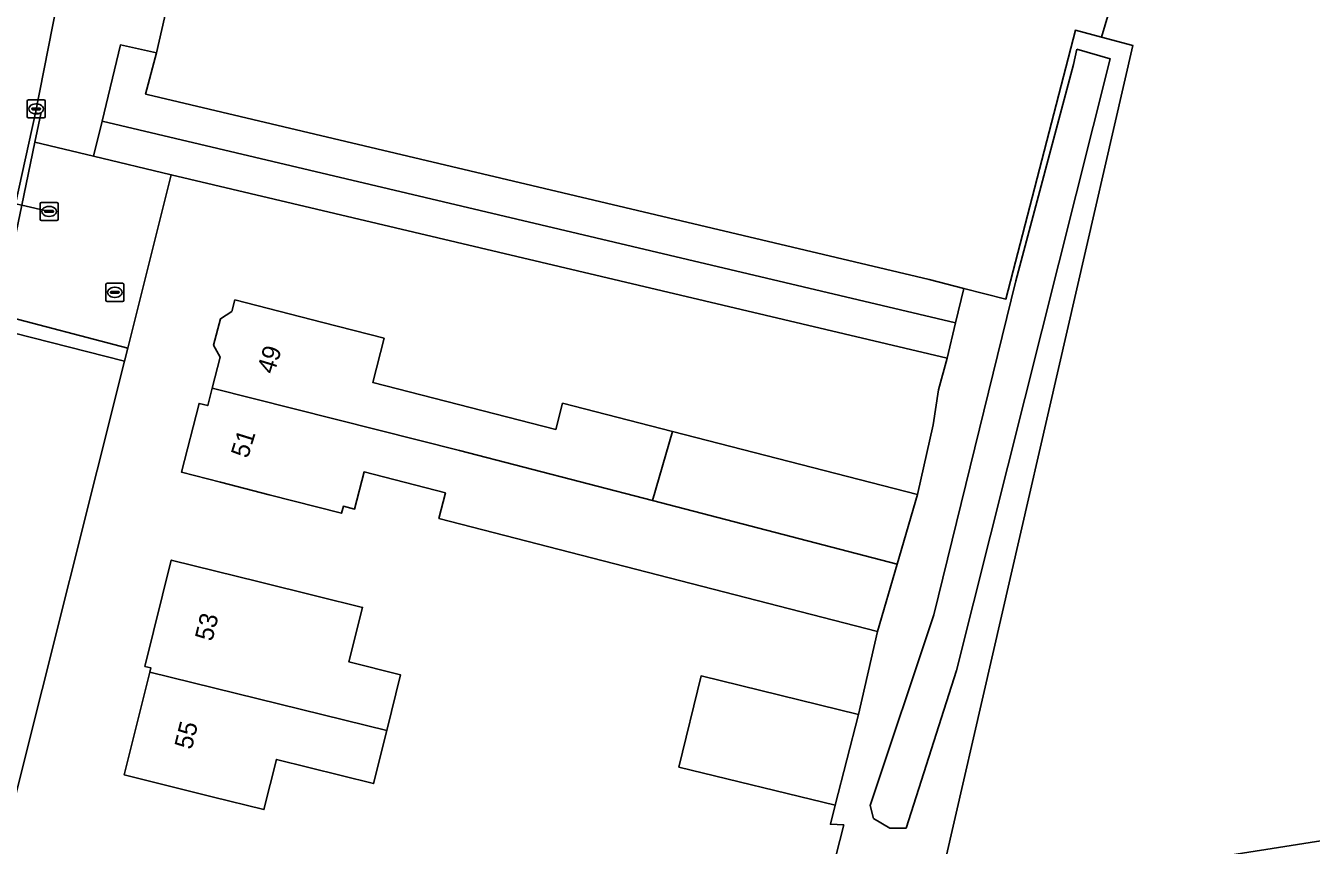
# Model space of a CAD drawing. Extents: x 162722 to 165104, y 384719 to 386284.
# Drawn here: x 164687.4 to 164758.3, y 385168.7 to 385213.9 of the extents above; entities that cross this region are included whole.
import ezdxf

# ---------------------------------------------------------------- set-up
doc = ezdxf.new("R2010")
doc.units = 0
for name, color, linetype in [('IMGEO_Bouwland', 7, 'Continuous'), ('IMGEO_Brandkraan', 7, 'Continuous'), ('IMGEO_Duiker', 7, 'Continuous'), ('IMGEO_Erf', 7, 'Continuous'), ('IMGEO_Groenvoorziening', 7, 'Continuous'), ('IMGEO_Haag', 7, 'Continuous'), ('IMGEO_Hek', 7, 'Continuous'), ('IMGEO_Kolk', 7, 'Continuous'), ('IMGEO_Loofbos', 7, 'Continuous'), ('IMGEO_Meer_plas_ven_vijver', 7, 'Continuous'), ('IMGEO_Pand', 7, 'Continuous'), ('IMGEO_Pand_nummerreeks', 7, 'Continuous'), ('IMGEO_Rijbaan_lokaal_gesloten', 7, 'Continuous'), ('IMGEO_Rijbaan_lokaal_open', 7, 'Continuous'), ('IMGEO_Rioolput', 7, 'Continuous'), ('IMGEO_Voetpad_open', 7, 'Continuous')]:
    doc.layers.add(name, color=color, linetype=linetype)

msp = doc.modelspace()

# ---------------------------------------------------------------- linework, layer by layer
at = {"layer": 'IMGEO_Bouwland'}
for points in [[(164745.275, 385213.617), (164746.715, 385213.238), (164747.384, 385215.48), (164746.268, 385215.828), (164743.536, 385217.83), (164741.645, 385218.276), (164745.662, 385235.305), (164706.144, 385245.654), (164698.904, 385230.586), (164695.506, 385216.256), (164694.621, 385212.371), (164694.026, 385210.099), (164694.118, 385210.077), (164737.221, 385199.884), (164739.131, 385199.385), (164741.443, 385198.796)], [(164835.266, 385181.455), (164836.936, 385181.735), (164805.34, 385210.817), (164800.645, 385214.809), (164768.015, 385214.409), (164750.196, 385214.604), (164747.384, 385215.48), (164746.715, 385213.238), (164748.437, 385212.785), (164737.59, 385165.583), (164789.239, 385173.739)]]:
    msp.add_lwpolyline(points, close=True, dxfattribs=at)
at = {"layer": 'IMGEO_Brandkraan'}
for p, q in [((164691.832, 385198.742), (164691.832, 385199.594)), ((164691.907, 385199.668), (164692.759, 385199.668)), ((164692.833, 385199.594), (164692.833, 385198.742)), ((164692.091, 385199.162), (164692.091, 385199.174)), ((164692.529, 385199.125), (164692.131, 385199.125)), ((164692.134, 385199.211), (164692.532, 385199.211)), ((164692.343, 385198.888), (164692.318, 385198.888)), ((164692.32, 385199.448), (164692.345, 385199.448)), ((164692.575, 385199.174), (164692.575, 385199.162)), ((164692.759, 385198.668), (164691.907, 385198.668))]:
    msp.add_line(p, q, dxfattribs=at)
for points in [[(164691.832, 385198.742), (164691.832, 385199.594)], [(164691.907, 385199.668), (164692.759, 385199.668)], [(164692.833, 385199.594), (164692.833, 385198.742)], [(164692.759, 385198.668), (164691.907, 385198.668)]]:
    msp.add_lwpolyline(points, dxfattribs=at)
for centre, radius, start, end in [((164691.909, 385199.592), 0.0765, 91.55205, 178.44795), ((164691.909, 385199.592), 0.0765, 91.55205, 178.44795), ((164692.757, 385199.592), 0.0765, 1.55205, 88.44795), ((164692.757, 385199.592), 0.0765, 1.55205, 88.44795), ((164692.131, 385199.171), 0.0403, 85.87752, 175.75265), ((164692.128, 385199.161), 0.0366, 178.93798, 274.71019), ((164692.532, 385199.168), 0.043, 264.86636, 352.45326), ((164692.536, 385199.173), 0.0386, 1.73085, 96.63898), ((164691.909, 385198.744), 0.0765, 181.55205, 268.44795), ((164691.909, 385198.744), 0.0765, 181.55205, 268.44795), ((164692.757, 385198.744), 0.0765, 271.55205, 358.44795), ((164692.757, 385198.744), 0.0765, 271.55205, 358.44795)]:
    msp.add_arc(centre, radius, start, end, dxfattribs=at)
for centre, major_axis, ratio, start_param, end_param in [((164692.319, 385199.168), (-0.387, 0.002), 0.722429, 4.712389, 7.853982), ((164692.344, 385199.168), (-0.39, 0.002), 0.717154, 1.570796, 4.712389)]:
    msp.add_ellipse(centre, major_axis=major_axis, ratio=ratio, start_param=start_param, end_param=end_param, dxfattribs=at)
at = {"layer": 'IMGEO_Duiker'}
msp.add_lwpolyline([(164688.709, 385203.63), (164687.205, 385203.97), (164686.858, 385204.049), (164681.449, 385205.272), (164679.373, 385205.742), (164679.108, 385205.802)], dxfattribs=at)
at = {"layer": 'IMGEO_Erf'}
msp.add_lwpolyline([(164731.847, 385167.229), (164732.511, 385169.812), (164731.771, 385169.848), (164732.041, 385170.896), (164723.419, 385173.003), (164724.647, 385178.026), (164733.33, 385175.904), (164734.374, 385180.482), (164710.19, 385186.699), (164710.556, 385188.122), (164706.071, 385189.274), (164705.543, 385187.22), (164704.932, 385187.376), (164704.832, 385186.988), (164700.842, 385188.013), (164698.15, 385188.705), (164695.999, 385189.258), (164696.973, 385193.048), (164697.453, 385192.924), (164697.699, 385193.879), (164698.142, 385195.603), (164697.776, 385196.266), (164698.15, 385197.718), (164698.789, 385198.12), (164698.951, 385198.75), (164703.794, 385197.505), (164707.174, 385196.636), (164706.549, 385194.206), (164716.641, 385191.611), (164717.013, 385193.055), (164723.062, 385191.5), (164736.566, 385188.027), (164737.438, 385191.86), (164737.724, 385193.797), (164738.213, 385195.54), (164695.442, 385205.655), (164694.63, 385202.416), (164693.045, 385196.095), (164692.864, 385195.372), (164686.82, 385171.266)], dxfattribs=at)
msp.add_lwpolyline([(164700.552, 385170.655), (164697.704, 385171.362), (164692.851, 385172.567), (164694.26, 385178.237), (164694.317, 385178.467), (164693.985, 385178.549), (164695.442, 385184.415), (164700.295, 385183.209), (164703.461, 385182.423), (164705.984, 385181.797), (164705.238, 385178.793), (164708.073, 385178.089), (164707.318, 385175.023), (164706.597, 385172.092), (164701.239, 385173.423)], close=True, dxfattribs=at)
at = {"layer": 'IMGEO_Groenvoorziening'}
msp.add_lwpolyline([(164698.379, 385241.893), (164698.486, 385242.256), (164699.916, 385246.279), (164698.061, 385242.555), (164689.465, 385230.243), (164689.523, 385229.418), (164690.253, 385226.309), (164690.395, 385225.361), (164690.499, 385223.945), (164690.476, 385222.525), (164690.327, 385221.112), (164687.953, 385209.068), (164688.255, 385209.014), (164687.93, 385207.453), (164691.157, 385206.668), (164691.625, 385208.612), (164692.635, 385212.813), (164694.621, 385212.371), (164695.506, 385216.256), (164693.567, 385216.686), (164694.717, 385221.466), (164696.515, 385229.683)], dxfattribs=at)
for points in [[(164694.026, 385210.099), (164694.621, 385212.371), (164692.635, 385212.813), (164691.625, 385208.612), (164738.677, 385197.485), (164739.131, 385199.385), (164737.221, 385199.884), (164694.118, 385210.077)], [(164738.677, 385197.485), (164691.625, 385208.612), (164691.157, 385206.668), (164695.442, 385205.655), (164738.213, 385195.54)], [(164694.63, 385202.416), (164695.442, 385205.655), (164691.157, 385206.668), (164687.93, 385207.453), (164687.205, 385203.97), (164686.801, 385202.033), (164685.874, 385197.963), (164693.045, 385196.095)], [(164692.864, 385195.372), (164685.698, 385197.189), (164684.864, 385193.525), (164683.416, 385186.944), (164681.636, 385179.519), (164680.143, 385173.088), (164686.82, 385171.266)]]:
    msp.add_lwpolyline(points, close=True, dxfattribs=at)
at = {"layer": 'IMGEO_Haag'}
msp.add_lwpolyline([(164694.026, 385210.099), (164694.621, 385212.371), (164692.635, 385212.813), (164691.625, 385208.612), (164738.677, 385197.485), (164739.131, 385199.385), (164737.221, 385199.884), (164694.118, 385210.077)], close=True, dxfattribs=at)
at = {"layer": 'IMGEO_Hek'}
msp.add_lwpolyline([(164738.213, 385195.54), (164695.442, 385205.655)], dxfattribs=at)
at = {"layer": 'IMGEO_Kolk'}
for p, q in [((164687.495, 385208.855), (164687.495, 385209.707)), ((164687.57, 385209.781), (164688.422, 385209.781)), ((164687.983, 385209.561), (164688.008, 385209.561)), ((164688.496, 385209.707), (164688.496, 385208.855)), ((164688.422, 385208.781), (164687.57, 385208.781)), ((164687.754, 385209.275), (164687.754, 385209.287)), ((164688.192, 385209.238), (164687.794, 385209.238)), ((164687.797, 385209.324), (164688.195, 385209.324)), ((164688.006, 385209.001), (164687.981, 385209.001)), ((164688.238, 385209.287), (164688.238, 385209.275))]:
    msp.add_line(p, q, dxfattribs=at)
for points in [[(164687.495, 385208.855), (164687.495, 385209.707)], [(164687.57, 385209.781), (164688.422, 385209.781)], [(164688.496, 385209.707), (164688.496, 385208.855)], [(164688.422, 385208.781), (164687.57, 385208.781)]]:
    msp.add_lwpolyline(points, dxfattribs=at)
for centre, radius, start, end in [((164687.572, 385209.705), 0.0765, 91.55205, 178.44795), ((164687.572, 385209.705), 0.0765, 91.55205, 178.44795), ((164688.42, 385209.705), 0.0765, 1.55205, 88.44795), ((164688.42, 385209.705), 0.0765, 1.55205, 88.44795), ((164687.572, 385208.857), 0.0765, 181.55205, 268.44795), ((164687.572, 385208.857), 0.0765, 181.55205, 268.44795), ((164687.794, 385209.284), 0.0403, 85.87752, 175.75265), ((164687.791, 385209.274), 0.0366, 178.93798, 274.71019), ((164688.195, 385209.281), 0.043, 264.86636, 352.45326), ((164688.199, 385209.286), 0.0386, 1.73085, 96.63898), ((164688.42, 385208.857), 0.0765, 271.55205, 358.44795), ((164688.42, 385208.857), 0.0765, 271.55205, 358.44795)]:
    msp.add_arc(centre, radius, start, end, dxfattribs=at)
for centre, major_axis, ratio, start_param, end_param in [((164687.982, 385209.281), (-0.387, 0.002), 0.722429, 4.712389, 7.853982), ((164688.007, 385209.281), (-0.39, 0.002), 0.717154, 1.570796, 4.712389)]:
    msp.add_ellipse(centre, major_axis=major_axis, ratio=ratio, start_param=start_param, end_param=end_param, dxfattribs=at)
at = {"layer": 'IMGEO_Loofbos'}
for points in [[(164748.437, 385212.785), (164746.715, 385213.238), (164745.275, 385213.617), (164741.443, 385198.796), (164739.131, 385199.385), (164738.677, 385197.485), (164738.213, 385195.54), (164737.724, 385193.797), (164737.438, 385191.86), (164736.566, 385188.027), (164735.451, 385184.19), (164734.374, 385180.482), (164733.33, 385175.904), (164732.041, 385170.896), (164731.771, 385169.848), (164732.511, 385169.812), (164731.847, 385167.229), (164731.387, 385167.246), (164730.395, 385163.415), (164729.106, 385157.376), (164736.071, 385158.852), (164737.59, 385165.583)], [(164745.359, 385212.567), (164747.202, 385212.037), (164738.731, 385178.319), (164735.946, 385169.64), (164735.05, 385169.632), (164734.152, 385170.172), (164733.965, 385170.886), (164737.468, 385181.384), (164741.988, 385199.806), (164745.17, 385211.731)], [(164837.974, 385176.107), (164836.936, 385181.735), (164835.266, 385181.455), (164789.239, 385173.739), (164737.59, 385165.583), (164736.071, 385158.852), (164787.968, 385168.024)]]:
    msp.add_lwpolyline(points, close=True, dxfattribs=at)
at = {"layer": 'IMGEO_Meer_plas_ven_vijver'}
msp.add_lwpolyline([(164745.359, 385212.567), (164745.17, 385211.731), (164741.988, 385199.806), (164737.468, 385181.384), (164733.965, 385170.886), (164734.152, 385170.172), (164735.05, 385169.632), (164735.946, 385169.64), (164738.731, 385178.319), (164747.202, 385212.037)], close=True, dxfattribs=at)
at = {"layer": 'IMGEO_Pand'}
for points in [[(164717.013, 385193.055), (164716.641, 385191.611), (164706.549, 385194.206), (164707.174, 385196.636), (164703.794, 385197.505), (164698.951, 385198.75), (164698.789, 385198.12), (164698.15, 385197.718), (164697.776, 385196.266), (164698.142, 385195.603), (164697.699, 385193.879), (164711.338, 385190.459), (164721.958, 385187.698), (164723.062, 385191.5)], [(164721.958, 385187.698), (164711.338, 385190.459), (164697.699, 385193.879), (164697.453, 385192.924), (164696.973, 385193.048), (164695.999, 385189.258), (164698.15, 385188.705), (164700.842, 385188.013), (164704.832, 385186.988), (164704.932, 385187.376), (164705.543, 385187.22), (164706.071, 385189.274), (164710.556, 385188.122), (164710.19, 385186.699), (164734.374, 385180.482), (164735.451, 385184.19)], [(164736.566, 385188.027), (164723.062, 385191.5), (164721.958, 385187.698), (164735.451, 385184.19)], [(164703.461, 385182.423), (164700.295, 385183.209), (164695.442, 385184.415), (164693.985, 385178.549), (164694.317, 385178.467), (164694.26, 385178.237), (164707.318, 385175.023), (164708.073, 385178.089), (164705.238, 385178.793), (164705.984, 385181.797)], [(164707.318, 385175.023), (164694.26, 385178.237), (164692.851, 385172.567), (164697.704, 385171.362), (164700.552, 385170.655), (164701.239, 385173.423), (164706.597, 385172.092)], [(164724.647, 385178.026), (164723.419, 385173.003), (164732.041, 385170.896), (164733.33, 385175.904)]]:
    msp.add_lwpolyline(points, close=True, dxfattribs=at)
at = {"layer": 'IMGEO_Rijbaan_lokaal_gesloten'}
for points in [[(164687.953, 385209.068), (164690.327, 385221.112)], [(164684.576, 385193.591), (164686.858, 385204.049), (164687.953, 385209.068)]]:
    msp.add_lwpolyline(points, dxfattribs=at)
at = {"layer": 'IMGEO_Rijbaan_lokaal_open'}
msp.add_lwpolyline([(164685.698, 385197.189), (164685.874, 385197.963), (164686.801, 385202.033), (164687.205, 385203.97), (164687.93, 385207.453), (164688.255, 385209.014), (164687.953, 385209.068), (164686.858, 385204.049), (164684.576, 385193.591)], dxfattribs=at)
at = {"layer": 'IMGEO_Rioolput'}
for p, q in [((164688.208, 385203.204), (164688.208, 385204.056)), ((164688.283, 385204.13), (164689.135, 385204.13)), ((164688.696, 385203.91), (164688.721, 385203.91)), ((164689.209, 385204.056), (164689.209, 385203.204)), ((164689.135, 385203.13), (164688.283, 385203.13)), ((164688.467, 385203.624), (164688.467, 385203.636)), ((164688.905, 385203.587), (164688.507, 385203.587)), ((164688.51, 385203.673), (164688.908, 385203.673)), ((164688.719, 385203.35), (164688.694, 385203.35)), ((164688.951, 385203.636), (164688.951, 385203.624))]:
    msp.add_line(p, q, dxfattribs=at)
for points in [[(164688.208, 385203.204), (164688.208, 385204.056)], [(164688.283, 385204.13), (164689.135, 385204.13)], [(164689.209, 385204.056), (164689.209, 385203.204)], [(164689.135, 385203.13), (164688.283, 385203.13)]]:
    msp.add_lwpolyline(points, dxfattribs=at)
for centre, radius, start, end in [((164688.285, 385204.054), 0.0765, 91.55205, 178.44795), ((164688.285, 385204.054), 0.0765, 91.55205, 178.44795), ((164689.133, 385204.054), 0.0765, 1.55205, 88.44795), ((164689.133, 385204.054), 0.0765, 1.55205, 88.44795), ((164688.285, 385203.206), 0.0765, 181.55205, 268.44795), ((164688.285, 385203.206), 0.0765, 181.55205, 268.44795), ((164688.507, 385203.633), 0.0403, 85.87752, 175.75265), ((164688.504, 385203.623), 0.0366, 178.93798, 274.71019), ((164688.908, 385203.63), 0.043, 264.86636, 352.45326), ((164688.912, 385203.635), 0.0386, 1.73085, 96.63898), ((164689.133, 385203.206), 0.0765, 271.55205, 358.44795), ((164689.133, 385203.206), 0.0765, 271.55205, 358.44795)]:
    msp.add_arc(centre, radius, start, end, dxfattribs=at)
for centre, major_axis, ratio, start_param, end_param in [((164688.695, 385203.63), (-0.387, 0.002), 0.722429, 4.712389, 7.853982), ((164688.72, 385203.63), (-0.39, 0.002), 0.717154, 1.570796, 4.712389)]:
    msp.add_ellipse(centre, major_axis=major_axis, ratio=ratio, start_param=start_param, end_param=end_param, dxfattribs=at)
at = {"layer": 'IMGEO_Voetpad_open'}
msp.add_lwpolyline([(164685.874, 385197.963), (164685.698, 385197.189), (164692.864, 385195.372), (164693.045, 385196.095)], close=True, dxfattribs=at)

# ---------------------------------------------------------------- texts
at = {"layer": 'IMGEO_Pand_nummerreeks'}
for s, rotation, p in [('49', 72.72553, (164701.1, 385194.614)), ('51', 72.72553, (164699.657, 385189.976)), ('53', 76.04869, (164697.698, 385179.89)), ('55', 76.04604, (164696.567, 385173.925))]:
    msp.add_text(s, height=1, rotation=rotation, dxfattribs=at).set_placement(p)

doc.saveas('drawing.dxf')
